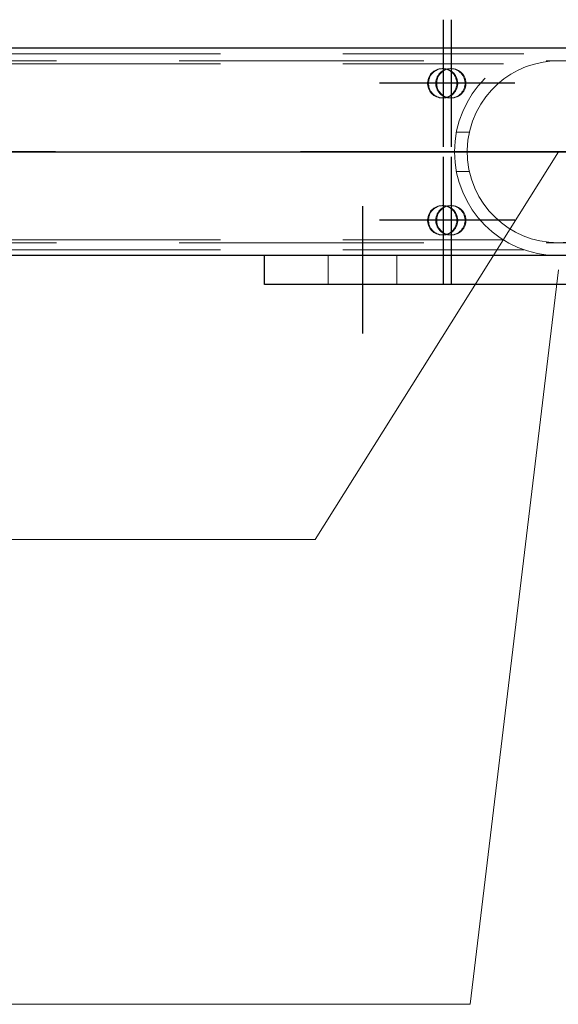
# Model space of a CAD drawing. Header units: millimetres. Extents: x -851 to 2, y 9346 to 10016.
# Tile 285 of 505: x -539.37 to -533.87, y 9752.86 to 9762.92. Entities that reach past the tile are written whole.
import ezdxf

# ---------------------------------------------------------------- set-up
doc = ezdxf.new("R2010")
doc.units = ezdxf.units.MM
doc.header["$LTSCALE"] = 10
doc.linetypes.add('HIDDEN', pattern=[0.375, 0.25, -0.125])
doc.linetypes.add('MITTE', pattern=[2, 1.25, -0.25, 0.25, -0.25])
for name, color, linetype, lineweight in [('PS_Hidden', 2, 'HIDDEN', 9), ('PS_Pos', 1, 'Continuous', 15), ('PS_Shape', 161, 'Continuous', 30), ('PS_SOLID', 7, 'Continuous', 30)]:
    doc.layers.add(name, color=color, linetype=linetype, lineweight=lineweight)
doc.layers.add('PS_Mid', color=5, linetype='MITTE')

# ---------------------------------------------------------------- blocks, each defined once
blk = doc.blocks.new('*X547')
at = {"layer": 'PS_Hidden', "color": 2, "linetype": 'HIDDEN'}
for p, q in [((-543.568, 9762.575), (-534.22, 9762.575)), ((-486.492, 9762.505), (-781.692, 9762.505)), ((-543.568, 9762.475), (-534.428, 9762.475)), ((-534.112, 9762.472), (-534.197, 9762.445)), ((-534.024, 9762.492), (-534.112, 9762.472)), ((-533.93, 9762.503), (-534.024, 9762.492)), ((-533.832, 9762.504), (-533.93, 9762.503)), ((-535.181, 9762.354), (-535.172, 9762.367)), ((-535.172, 9762.367), (-535.162, 9762.378)), ((-535.163, 9762.367), (-535.172, 9762.354)), ((-535.153, 9762.378), (-535.163, 9762.367)), ((-535.162, 9762.378), (-535.151, 9762.389)), ((-535.142, 9762.389), (-535.153, 9762.378)), ((-535.151, 9762.389), (-535.139, 9762.398)), ((-535.13, 9762.398), (-535.142, 9762.389)), ((-535.139, 9762.398), (-535.127, 9762.406)), ((-535.117, 9762.406), (-535.13, 9762.398)), ((-535.127, 9762.406), (-535.113, 9762.413)), ((-535.104, 9762.413), (-535.117, 9762.406)), ((-535.113, 9762.413), (-535.099, 9762.418)), ((-535.09, 9762.418), (-535.104, 9762.413)), ((-535.099, 9762.418), (-535.084, 9762.422)), ((-535.097, 9762.354), (-535.088, 9762.367)), ((-535.075, 9762.422), (-535.09, 9762.418)), ((-535.088, 9762.367), (-535.079, 9762.378)), ((-535.079, 9762.367), (-535.088, 9762.354)), ((-535.084, 9762.422), (-535.069, 9762.424)), ((-535.079, 9762.378), (-535.068, 9762.389)), ((-535.069, 9762.378), (-535.079, 9762.367)), ((-535.06, 9762.424), (-535.075, 9762.422)), ((-535.069, 9762.424), (-535.054, 9762.425)), ((-535.058, 9762.389), (-535.069, 9762.378)), ((-535.068, 9762.389), (-535.056, 9762.398)), ((-535.045, 9762.425), (-535.06, 9762.424)), ((-535.046, 9762.398), (-535.058, 9762.389)), ((-535.056, 9762.398), (-535.043, 9762.406)), ((-535.054, 9762.425), (-535.039, 9762.424)), ((-535.054, 9762.425), (-535.045, 9762.425)), ((-535.034, 9762.406), (-535.046, 9762.398)), ((-535.03, 9762.424), (-535.045, 9762.425)), ((-535.043, 9762.406), (-535.029, 9762.413)), ((-535.039, 9762.424), (-535.024, 9762.422)), ((-535.02, 9762.413), (-535.034, 9762.406)), ((-535.015, 9762.422), (-535.03, 9762.424)), ((-535.029, 9762.413), (-535.015, 9762.418)), ((-535.024, 9762.422), (-535.009, 9762.418)), ((-535.006, 9762.418), (-535.02, 9762.413)), ((-535, 9762.418), (-535.015, 9762.422)), ((-535.015, 9762.418), (-535, 9762.422)), ((-535.009, 9762.418), (-534.995, 9762.413)), ((-534.991, 9762.422), (-535.006, 9762.418)), ((-535, 9762.422), (-534.985, 9762.424)), ((-534.986, 9762.413), (-535, 9762.418)), ((-534.995, 9762.413), (-534.982, 9762.406)), ((-534.976, 9762.424), (-534.991, 9762.422)), ((-534.972, 9762.406), (-534.986, 9762.413)), ((-534.985, 9762.424), (-534.97, 9762.425)), ((-534.982, 9762.406), (-534.969, 9762.398)), ((-534.961, 9762.425), (-534.976, 9762.424)), ((-534.96, 9762.398), (-534.972, 9762.406)), ((-534.97, 9762.425), (-534.955, 9762.424)), ((-534.97, 9762.425), (-534.961, 9762.425)), ((-534.969, 9762.398), (-534.957, 9762.389)), ((-534.946, 9762.424), (-534.961, 9762.425)), ((-534.948, 9762.389), (-534.96, 9762.398)), ((-534.957, 9762.389), (-534.946, 9762.378)), ((-534.955, 9762.424), (-534.94, 9762.422)), ((-534.937, 9762.378), (-534.948, 9762.389)), ((-534.931, 9762.422), (-534.946, 9762.424)), ((-534.946, 9762.378), (-534.936, 9762.367)), ((-534.94, 9762.422), (-534.926, 9762.418)), ((-534.927, 9762.367), (-534.937, 9762.378)), ((-534.936, 9762.367), (-534.927, 9762.354)), ((-534.916, 9762.418), (-534.931, 9762.422)), ((-534.918, 9762.354), (-534.927, 9762.367)), ((-534.926, 9762.418), (-534.911, 9762.413)), ((-534.902, 9762.413), (-534.916, 9762.418)), ((-534.911, 9762.413), (-534.898, 9762.406)), ((-534.889, 9762.406), (-534.902, 9762.413)), ((-534.898, 9762.406), (-534.885, 9762.398)), ((-534.876, 9762.398), (-534.889, 9762.406)), ((-534.885, 9762.398), (-534.873, 9762.389)), ((-534.864, 9762.389), (-534.876, 9762.398)), ((-534.873, 9762.389), (-534.862, 9762.378)), ((-534.853, 9762.378), (-534.864, 9762.389)), ((-534.862, 9762.378), (-534.852, 9762.367)), ((-534.843, 9762.367), (-534.853, 9762.378)), ((-534.852, 9762.367), (-534.844, 9762.354)), ((-534.834, 9762.354), (-534.843, 9762.367)), ((-534.354, 9762.368), (-534.425, 9762.32)), ((-534.277, 9762.41), (-534.354, 9762.368)), ((-534.197, 9762.445), (-534.277, 9762.41)), ((-535.203, 9762.282), (-535.202, 9762.298)), ((-535.203, 9762.267), (-535.203, 9762.282)), ((-535.202, 9762.252), (-535.203, 9762.267)), ((-535.202, 9762.298), (-535.199, 9762.312)), ((-535.199, 9762.312), (-535.194, 9762.327)), ((-535.194, 9762.327), (-535.188, 9762.341)), ((-535.192, 9762.298), (-535.194, 9762.282)), ((-535.194, 9762.282), (-535.194, 9762.267)), ((-535.194, 9762.267), (-535.192, 9762.252)), ((-535.189, 9762.312), (-535.192, 9762.298)), ((-535.185, 9762.327), (-535.189, 9762.312)), ((-535.188, 9762.341), (-535.181, 9762.354)), ((-535.179, 9762.341), (-535.185, 9762.327)), ((-535.172, 9762.354), (-535.179, 9762.341)), ((-535.12, 9762.282), (-535.118, 9762.298)), ((-535.12, 9762.267), (-535.12, 9762.282)), ((-535.118, 9762.252), (-535.12, 9762.267)), ((-535.118, 9762.298), (-535.115, 9762.312)), ((-535.115, 9762.312), (-535.11, 9762.327)), ((-535.11, 9762.327), (-535.104, 9762.341)), ((-535.109, 9762.298), (-535.11, 9762.282)), ((-535.11, 9762.282), (-535.11, 9762.267)), ((-535.11, 9762.267), (-535.109, 9762.252)), ((-535.106, 9762.312), (-535.109, 9762.298)), ((-535.101, 9762.327), (-535.106, 9762.312)), ((-535.104, 9762.341), (-535.097, 9762.354)), ((-535.095, 9762.341), (-535.101, 9762.327)), ((-535.088, 9762.354), (-535.095, 9762.341)), ((-534.927, 9762.354), (-534.92, 9762.341)), ((-534.92, 9762.341), (-534.914, 9762.327)), ((-534.911, 9762.341), (-534.918, 9762.354)), ((-534.914, 9762.327), (-534.91, 9762.312)), ((-534.905, 9762.327), (-534.911, 9762.341)), ((-534.91, 9762.312), (-534.906, 9762.298)), ((-534.906, 9762.298), (-534.905, 9762.282)), ((-534.905, 9762.267), (-534.906, 9762.252)), ((-534.9, 9762.312), (-534.905, 9762.327)), ((-534.905, 9762.282), (-534.905, 9762.267)), ((-534.897, 9762.298), (-534.9, 9762.312)), ((-534.896, 9762.282), (-534.897, 9762.298)), ((-534.897, 9762.252), (-534.896, 9762.267)), ((-534.896, 9762.267), (-534.896, 9762.282)), ((-534.844, 9762.354), (-534.836, 9762.341)), ((-534.836, 9762.341), (-534.83, 9762.327)), ((-534.827, 9762.341), (-534.834, 9762.354)), ((-534.83, 9762.327), (-534.826, 9762.312)), ((-534.821, 9762.327), (-534.827, 9762.341)), ((-534.826, 9762.312), (-534.823, 9762.298)), ((-534.823, 9762.298), (-534.821, 9762.282)), ((-534.821, 9762.267), (-534.823, 9762.252)), ((-534.816, 9762.312), (-534.821, 9762.327)), ((-534.821, 9762.282), (-534.821, 9762.267)), ((-534.813, 9762.298), (-534.816, 9762.312)), ((-534.812, 9762.282), (-534.813, 9762.298)), ((-534.813, 9762.252), (-534.812, 9762.267)), ((-534.812, 9762.267), (-534.812, 9762.282)), ((-534.491, 9762.265), (-534.552, 9762.205)), ((-534.425, 9762.32), (-534.491, 9762.265)), ((-535.199, 9762.237), (-535.202, 9762.252)), ((-535.194, 9762.223), (-535.199, 9762.237)), ((-535.188, 9762.209), (-535.194, 9762.223)), ((-535.192, 9762.252), (-535.189, 9762.237)), ((-535.189, 9762.237), (-535.185, 9762.223)), ((-535.181, 9762.196), (-535.188, 9762.209)), ((-535.185, 9762.223), (-535.179, 9762.209)), ((-535.172, 9762.183), (-535.181, 9762.196)), ((-535.179, 9762.209), (-535.172, 9762.196)), ((-535.172, 9762.196), (-535.163, 9762.183)), ((-535.162, 9762.172), (-535.172, 9762.183)), ((-535.163, 9762.183), (-535.153, 9762.172)), ((-535.151, 9762.161), (-535.162, 9762.172)), ((-535.153, 9762.172), (-535.142, 9762.161)), ((-535.139, 9762.152), (-535.151, 9762.161)), ((-535.142, 9762.161), (-535.13, 9762.152)), ((-535.115, 9762.237), (-535.118, 9762.252)), ((-535.11, 9762.223), (-535.115, 9762.237)), ((-535.104, 9762.209), (-535.11, 9762.223)), ((-535.109, 9762.252), (-535.106, 9762.237)), ((-535.106, 9762.237), (-535.101, 9762.223)), ((-535.097, 9762.196), (-535.104, 9762.209)), ((-535.101, 9762.223), (-535.095, 9762.209)), ((-535.088, 9762.183), (-535.097, 9762.196)), ((-535.095, 9762.209), (-535.088, 9762.196)), ((-535.088, 9762.196), (-535.079, 9762.183)), ((-535.079, 9762.172), (-535.088, 9762.183)), ((-535.079, 9762.183), (-535.069, 9762.172)), ((-535.068, 9762.161), (-535.079, 9762.172)), ((-535.069, 9762.172), (-535.058, 9762.161)), ((-535.056, 9762.152), (-535.068, 9762.161)), ((-535.058, 9762.161), (-535.046, 9762.152)), ((-534.957, 9762.161), (-534.969, 9762.152)), ((-534.96, 9762.152), (-534.948, 9762.161)), ((-534.946, 9762.172), (-534.957, 9762.161)), ((-534.948, 9762.161), (-534.937, 9762.172)), ((-534.936, 9762.183), (-534.946, 9762.172)), ((-534.937, 9762.172), (-534.927, 9762.183)), ((-534.927, 9762.196), (-534.936, 9762.183)), ((-534.92, 9762.209), (-534.927, 9762.196)), ((-534.927, 9762.183), (-534.918, 9762.196)), ((-534.914, 9762.223), (-534.92, 9762.209)), ((-534.918, 9762.196), (-534.911, 9762.209)), ((-534.91, 9762.237), (-534.914, 9762.223)), ((-534.911, 9762.209), (-534.905, 9762.223)), ((-534.906, 9762.252), (-534.91, 9762.237)), ((-534.905, 9762.223), (-534.9, 9762.237)), ((-534.9, 9762.237), (-534.897, 9762.252)), ((-534.873, 9762.161), (-534.885, 9762.152)), ((-534.876, 9762.152), (-534.864, 9762.161)), ((-534.862, 9762.172), (-534.873, 9762.161)), ((-534.864, 9762.161), (-534.853, 9762.172)), ((-534.852, 9762.183), (-534.862, 9762.172)), ((-534.853, 9762.172), (-534.843, 9762.183)), ((-534.844, 9762.196), (-534.852, 9762.183)), ((-534.836, 9762.209), (-534.844, 9762.196)), ((-534.843, 9762.183), (-534.834, 9762.196)), ((-534.83, 9762.223), (-534.836, 9762.209)), ((-534.834, 9762.196), (-534.827, 9762.209)), ((-534.826, 9762.237), (-534.83, 9762.223)), ((-534.827, 9762.209), (-534.821, 9762.223)), ((-534.823, 9762.252), (-534.826, 9762.237)), ((-534.821, 9762.223), (-534.816, 9762.237)), ((-534.816, 9762.237), (-534.813, 9762.252)), ((-534.552, 9762.205), (-534.609, 9762.137)), ((-535.127, 9762.144), (-535.139, 9762.152)), ((-535.13, 9762.152), (-535.117, 9762.144)), ((-535.113, 9762.137), (-535.127, 9762.144)), ((-535.117, 9762.144), (-535.104, 9762.137)), ((-535.099, 9762.132), (-535.113, 9762.137)), ((-535.104, 9762.137), (-535.09, 9762.132)), ((-535.084, 9762.128), (-535.099, 9762.132)), ((-535.09, 9762.132), (-535.075, 9762.128)), ((-535.069, 9762.126), (-535.084, 9762.128)), ((-535.075, 9762.128), (-535.06, 9762.126)), ((-535.054, 9762.125), (-535.069, 9762.126)), ((-535.06, 9762.126), (-535.045, 9762.125)), ((-535.043, 9762.144), (-535.056, 9762.152)), ((-535.039, 9762.126), (-535.054, 9762.125)), ((-535.054, 9762.125), (-535.045, 9762.125)), ((-535.046, 9762.152), (-535.034, 9762.144)), ((-535.045, 9762.125), (-535.03, 9762.126)), ((-535.029, 9762.137), (-535.043, 9762.144)), ((-535.024, 9762.128), (-535.039, 9762.126)), ((-535.034, 9762.144), (-535.02, 9762.137)), ((-535.03, 9762.126), (-535.015, 9762.128)), ((-535.015, 9762.132), (-535.029, 9762.137)), ((-535.009, 9762.132), (-535.024, 9762.128)), ((-535.02, 9762.137), (-535.006, 9762.132)), ((-535.015, 9762.128), (-535, 9762.132)), ((-535, 9762.128), (-535.015, 9762.132)), ((-534.995, 9762.137), (-535.009, 9762.132)), ((-535.006, 9762.132), (-534.991, 9762.128)), ((-535, 9762.132), (-534.986, 9762.137)), ((-534.985, 9762.126), (-535, 9762.128)), ((-534.982, 9762.144), (-534.995, 9762.137)), ((-534.991, 9762.128), (-534.976, 9762.126)), ((-534.986, 9762.137), (-534.972, 9762.144)), ((-534.97, 9762.125), (-534.985, 9762.126)), ((-534.969, 9762.152), (-534.982, 9762.144)), ((-534.976, 9762.126), (-534.961, 9762.125)), ((-534.972, 9762.144), (-534.96, 9762.152)), ((-534.955, 9762.126), (-534.97, 9762.125)), ((-534.97, 9762.125), (-534.961, 9762.125)), ((-534.961, 9762.125), (-534.946, 9762.126)), ((-534.94, 9762.128), (-534.955, 9762.126)), ((-534.946, 9762.126), (-534.931, 9762.128)), ((-534.926, 9762.132), (-534.94, 9762.128)), ((-534.931, 9762.128), (-534.916, 9762.132)), ((-534.911, 9762.137), (-534.926, 9762.132)), ((-534.916, 9762.132), (-534.902, 9762.137)), ((-534.898, 9762.144), (-534.911, 9762.137)), ((-534.902, 9762.137), (-534.889, 9762.144)), ((-534.885, 9762.152), (-534.898, 9762.144)), ((-534.889, 9762.144), (-534.876, 9762.152)), ((-534.661, 9762.061), (-534.707, 9761.977)), ((-534.609, 9762.137), (-534.661, 9762.061)), ((-534.707, 9761.977), (-534.745, 9761.887)), ((-534.745, 9761.887), (-534.773, 9761.792)), ((-534.909, 9761.775), (-534.777, 9761.775)), ((-534.773, 9761.792), (-534.791, 9761.693)), ((-534.791, 9761.693), (-534.798, 9761.593)), ((-534.798, 9761.593), (-534.795, 9761.493)), ((-534.795, 9761.493), (-534.781, 9761.394)), ((-534.909, 9761.375), (-534.777, 9761.375)), ((-534.781, 9761.394), (-534.756, 9761.297)), ((-534.756, 9761.297), (-534.722, 9761.205)), ((-534.722, 9761.205), (-534.679, 9761.119)), ((-534.679, 9761.119), (-534.629, 9761.04)), ((-535.188, 9760.941), (-535.181, 9760.954)), ((-535.181, 9760.954), (-535.172, 9760.967)), ((-535.172, 9760.954), (-535.179, 9760.941)), ((-535.172, 9760.967), (-535.162, 9760.978)), ((-535.163, 9760.967), (-535.172, 9760.954)), ((-535.153, 9760.978), (-535.163, 9760.967)), ((-535.162, 9760.978), (-535.151, 9760.989)), ((-535.142, 9760.989), (-535.153, 9760.978)), ((-535.151, 9760.989), (-535.139, 9760.998)), ((-535.13, 9760.998), (-535.142, 9760.989)), ((-535.139, 9760.998), (-535.127, 9761.006)), ((-535.117, 9761.006), (-535.13, 9760.998)), ((-535.127, 9761.006), (-535.113, 9761.013)), ((-535.104, 9761.013), (-535.117, 9761.006)), ((-535.113, 9761.013), (-535.099, 9761.018)), ((-535.09, 9761.018), (-535.104, 9761.013)), ((-535.104, 9760.941), (-535.097, 9760.954)), ((-535.099, 9761.018), (-535.084, 9761.022)), ((-535.097, 9760.954), (-535.088, 9760.967)), ((-535.088, 9760.954), (-535.095, 9760.941)), ((-535.075, 9761.022), (-535.09, 9761.018)), ((-535.088, 9760.967), (-535.079, 9760.978)), ((-535.079, 9760.967), (-535.088, 9760.954)), ((-535.084, 9761.022), (-535.069, 9761.024)), ((-535.079, 9760.978), (-535.068, 9760.989)), ((-535.069, 9760.978), (-535.079, 9760.967)), ((-535.06, 9761.024), (-535.075, 9761.022)), ((-535.069, 9761.024), (-535.054, 9761.025)), ((-535.058, 9760.989), (-535.069, 9760.978)), ((-535.068, 9760.989), (-535.056, 9760.998)), ((-535.045, 9761.025), (-535.06, 9761.024)), ((-535.046, 9760.998), (-535.058, 9760.989)), ((-535.056, 9760.998), (-535.043, 9761.006)), ((-535.054, 9761.025), (-535.039, 9761.024)), ((-535.054, 9761.025), (-535.045, 9761.025)), ((-535.034, 9761.006), (-535.046, 9760.998)), ((-535.03, 9761.024), (-535.045, 9761.025)), ((-535.043, 9761.006), (-535.029, 9761.013)), ((-535.039, 9761.024), (-535.024, 9761.022)), ((-535.02, 9761.013), (-535.034, 9761.006)), ((-535.015, 9761.022), (-535.03, 9761.024)), ((-535.029, 9761.013), (-535.015, 9761.018)), ((-535.024, 9761.022), (-535.009, 9761.018)), ((-535.006, 9761.018), (-535.02, 9761.013)), ((-535, 9761.018), (-535.015, 9761.022)), ((-535.015, 9761.018), (-535, 9761.022)), ((-535.009, 9761.018), (-534.995, 9761.013)), ((-534.991, 9761.022), (-535.006, 9761.018)), ((-535, 9761.022), (-534.985, 9761.024)), ((-534.986, 9761.013), (-535, 9761.018)), ((-534.995, 9761.013), (-534.982, 9761.006)), ((-534.976, 9761.024), (-534.991, 9761.022)), ((-534.972, 9761.006), (-534.986, 9761.013)), ((-534.985, 9761.024), (-534.97, 9761.025)), ((-534.982, 9761.006), (-534.969, 9760.998)), ((-534.961, 9761.025), (-534.976, 9761.024)), ((-534.96, 9760.998), (-534.972, 9761.006)), ((-534.97, 9761.025), (-534.955, 9761.024)), ((-534.97, 9761.025), (-534.961, 9761.025)), ((-534.969, 9760.998), (-534.957, 9760.989)), ((-534.946, 9761.024), (-534.961, 9761.025)), ((-534.948, 9760.989), (-534.96, 9760.998)), ((-534.957, 9760.989), (-534.946, 9760.978)), ((-534.955, 9761.024), (-534.94, 9761.022)), ((-534.937, 9760.978), (-534.948, 9760.989)), ((-534.931, 9761.022), (-534.946, 9761.024)), ((-534.946, 9760.978), (-534.936, 9760.967)), ((-534.94, 9761.022), (-534.926, 9761.018)), ((-534.927, 9760.967), (-534.937, 9760.978)), ((-534.936, 9760.967), (-534.927, 9760.954)), ((-534.916, 9761.018), (-534.931, 9761.022)), ((-534.918, 9760.954), (-534.927, 9760.967)), ((-534.927, 9760.954), (-534.92, 9760.941)), ((-534.926, 9761.018), (-534.911, 9761.013)), ((-534.911, 9760.941), (-534.918, 9760.954)), ((-534.902, 9761.013), (-534.916, 9761.018)), ((-534.911, 9761.013), (-534.898, 9761.006)), ((-534.889, 9761.006), (-534.902, 9761.013)), ((-534.898, 9761.006), (-534.885, 9760.998)), ((-534.876, 9760.998), (-534.889, 9761.006)), ((-534.885, 9760.998), (-534.873, 9760.989)), ((-534.864, 9760.989), (-534.876, 9760.998)), ((-534.873, 9760.989), (-534.862, 9760.978)), ((-534.853, 9760.978), (-534.864, 9760.989)), ((-534.862, 9760.978), (-534.852, 9760.967)), ((-534.843, 9760.967), (-534.853, 9760.978)), ((-534.852, 9760.967), (-534.844, 9760.954)), ((-534.844, 9760.954), (-534.836, 9760.941)), ((-534.834, 9760.954), (-534.843, 9760.967)), ((-534.827, 9760.941), (-534.834, 9760.954)), ((-534.629, 9761.04), (-534.573, 9760.968)), ((-534.573, 9760.968), (-534.514, 9760.906)), ((-535.203, 9760.882), (-535.202, 9760.898)), ((-535.203, 9760.867), (-535.203, 9760.882)), ((-535.202, 9760.852), (-535.203, 9760.867)), ((-535.202, 9760.898), (-535.199, 9760.912)), ((-535.199, 9760.912), (-535.194, 9760.927)), ((-535.194, 9760.927), (-535.188, 9760.941)), ((-535.192, 9760.898), (-535.194, 9760.882)), ((-535.194, 9760.882), (-535.194, 9760.867)), ((-535.194, 9760.867), (-535.192, 9760.852)), ((-535.189, 9760.912), (-535.192, 9760.898)), ((-535.185, 9760.927), (-535.189, 9760.912)), ((-535.179, 9760.941), (-535.185, 9760.927)), ((-535.12, 9760.882), (-535.118, 9760.898)), ((-535.12, 9760.867), (-535.12, 9760.882)), ((-535.118, 9760.852), (-535.12, 9760.867)), ((-535.118, 9760.898), (-535.115, 9760.912)), ((-535.115, 9760.912), (-535.11, 9760.927)), ((-535.11, 9760.927), (-535.104, 9760.941)), ((-535.109, 9760.898), (-535.11, 9760.882)), ((-535.11, 9760.882), (-535.11, 9760.867)), ((-535.11, 9760.867), (-535.109, 9760.852)), ((-535.106, 9760.912), (-535.109, 9760.898)), ((-535.101, 9760.927), (-535.106, 9760.912)), ((-535.095, 9760.941), (-535.101, 9760.927)), ((-534.92, 9760.941), (-534.914, 9760.927)), ((-534.914, 9760.927), (-534.91, 9760.912)), ((-534.905, 9760.927), (-534.911, 9760.941)), ((-534.91, 9760.912), (-534.906, 9760.898)), ((-534.906, 9760.898), (-534.905, 9760.882)), ((-534.905, 9760.867), (-534.906, 9760.852)), ((-534.9, 9760.912), (-534.905, 9760.927)), ((-534.905, 9760.882), (-534.905, 9760.867)), ((-534.897, 9760.898), (-534.9, 9760.912)), ((-534.896, 9760.882), (-534.897, 9760.898)), ((-534.897, 9760.852), (-534.896, 9760.867)), ((-534.896, 9760.867), (-534.896, 9760.882)), ((-534.836, 9760.941), (-534.83, 9760.927)), ((-534.83, 9760.927), (-534.826, 9760.912)), ((-534.821, 9760.927), (-534.827, 9760.941)), ((-534.826, 9760.912), (-534.823, 9760.898)), ((-534.823, 9760.898), (-534.821, 9760.882)), ((-534.821, 9760.867), (-534.823, 9760.852)), ((-534.816, 9760.912), (-534.821, 9760.927)), ((-534.821, 9760.882), (-534.821, 9760.867)), ((-534.813, 9760.898), (-534.816, 9760.912)), ((-534.812, 9760.882), (-534.813, 9760.898)), ((-534.813, 9760.852), (-534.812, 9760.867)), ((-534.812, 9760.867), (-534.812, 9760.882)), ((-534.514, 9760.906), (-534.45, 9760.849)), ((-535.199, 9760.837), (-535.202, 9760.852)), ((-535.194, 9760.823), (-535.199, 9760.837)), ((-535.188, 9760.809), (-535.194, 9760.823)), ((-535.192, 9760.852), (-535.189, 9760.837)), ((-535.189, 9760.837), (-535.185, 9760.823)), ((-535.181, 9760.796), (-535.188, 9760.809)), ((-535.185, 9760.823), (-535.179, 9760.809)), ((-535.172, 9760.783), (-535.181, 9760.796)), ((-535.179, 9760.809), (-535.172, 9760.796)), ((-535.172, 9760.796), (-535.163, 9760.783)), ((-535.162, 9760.772), (-535.172, 9760.783)), ((-535.163, 9760.783), (-535.153, 9760.772)), ((-535.151, 9760.761), (-535.162, 9760.772)), ((-535.153, 9760.772), (-535.142, 9760.761)), ((-535.139, 9760.752), (-535.151, 9760.761)), ((-535.142, 9760.761), (-535.13, 9760.752)), ((-535.127, 9760.744), (-535.139, 9760.752)), ((-535.13, 9760.752), (-535.117, 9760.744)), ((-535.115, 9760.837), (-535.118, 9760.852)), ((-535.11, 9760.823), (-535.115, 9760.837)), ((-535.104, 9760.809), (-535.11, 9760.823)), ((-535.109, 9760.852), (-535.106, 9760.837)), ((-535.106, 9760.837), (-535.101, 9760.823)), ((-535.097, 9760.796), (-535.104, 9760.809)), ((-535.101, 9760.823), (-535.095, 9760.809)), ((-535.088, 9760.783), (-535.097, 9760.796)), ((-535.095, 9760.809), (-535.088, 9760.796)), ((-535.088, 9760.796), (-535.079, 9760.783)), ((-535.079, 9760.772), (-535.088, 9760.783)), ((-535.079, 9760.783), (-535.069, 9760.772)), ((-535.068, 9760.761), (-535.079, 9760.772)), ((-535.069, 9760.772), (-535.058, 9760.761)), ((-535.056, 9760.752), (-535.068, 9760.761)), ((-535.058, 9760.761), (-535.046, 9760.752)), ((-535.043, 9760.744), (-535.056, 9760.752)), ((-535.046, 9760.752), (-535.034, 9760.744)), ((-534.969, 9760.752), (-534.982, 9760.744)), ((-534.972, 9760.744), (-534.96, 9760.752)), ((-534.957, 9760.761), (-534.969, 9760.752)), ((-534.96, 9760.752), (-534.948, 9760.761)), ((-534.946, 9760.772), (-534.957, 9760.761)), ((-534.948, 9760.761), (-534.937, 9760.772)), ((-534.936, 9760.783), (-534.946, 9760.772)), ((-534.937, 9760.772), (-534.927, 9760.783)), ((-534.927, 9760.796), (-534.936, 9760.783)), ((-534.92, 9760.809), (-534.927, 9760.796)), ((-534.927, 9760.783), (-534.918, 9760.796)), ((-534.914, 9760.823), (-534.92, 9760.809)), ((-534.918, 9760.796), (-534.911, 9760.809)), ((-534.91, 9760.837), (-534.914, 9760.823)), ((-534.911, 9760.809), (-534.905, 9760.823)), ((-534.906, 9760.852), (-534.91, 9760.837)), ((-534.905, 9760.823), (-534.9, 9760.837)), ((-534.9, 9760.837), (-534.897, 9760.852)), ((-534.885, 9760.752), (-534.898, 9760.744)), ((-534.889, 9760.744), (-534.876, 9760.752)), ((-534.873, 9760.761), (-534.885, 9760.752)), ((-534.876, 9760.752), (-534.864, 9760.761)), ((-534.862, 9760.772), (-534.873, 9760.761)), ((-534.864, 9760.761), (-534.853, 9760.772)), ((-534.852, 9760.783), (-534.862, 9760.772)), ((-534.853, 9760.772), (-534.843, 9760.783)), ((-534.844, 9760.796), (-534.852, 9760.783)), ((-534.836, 9760.809), (-534.844, 9760.796)), ((-534.843, 9760.783), (-534.834, 9760.796)), ((-534.83, 9760.823), (-534.836, 9760.809)), ((-534.834, 9760.796), (-534.827, 9760.809)), ((-534.826, 9760.837), (-534.83, 9760.823)), ((-534.827, 9760.809), (-534.821, 9760.823)), ((-534.823, 9760.852), (-534.826, 9760.837)), ((-534.821, 9760.823), (-534.816, 9760.837)), ((-534.816, 9760.837), (-534.813, 9760.852)), ((-534.45, 9760.849), (-534.38, 9760.799)), ((-534.38, 9760.799), (-534.306, 9760.754)), ((-534.306, 9760.754), (-534.227, 9760.717)), ((-543.568, 9760.675), (-534.428, 9760.675)), ((-535.113, 9760.737), (-535.127, 9760.744)), ((-535.117, 9760.744), (-535.104, 9760.737)), ((-535.099, 9760.732), (-535.113, 9760.737)), ((-535.104, 9760.737), (-535.09, 9760.732)), ((-535.084, 9760.728), (-535.099, 9760.732)), ((-535.09, 9760.732), (-535.075, 9760.728)), ((-535.069, 9760.726), (-535.084, 9760.728)), ((-535.075, 9760.728), (-535.06, 9760.726)), ((-535.054, 9760.725), (-535.069, 9760.726)), ((-535.06, 9760.726), (-535.045, 9760.725)), ((-535.039, 9760.726), (-535.054, 9760.725)), ((-535.054, 9760.725), (-535.045, 9760.725)), ((-535.045, 9760.725), (-535.03, 9760.726)), ((-535.029, 9760.737), (-535.043, 9760.744)), ((-535.024, 9760.728), (-535.039, 9760.726)), ((-535.034, 9760.744), (-535.02, 9760.737)), ((-535.03, 9760.726), (-535.015, 9760.728)), ((-535.015, 9760.732), (-535.029, 9760.737)), ((-535.009, 9760.732), (-535.024, 9760.728)), ((-535.02, 9760.737), (-535.006, 9760.732)), ((-535.015, 9760.728), (-535, 9760.732)), ((-535, 9760.728), (-535.015, 9760.732)), ((-534.995, 9760.737), (-535.009, 9760.732)), ((-535.006, 9760.732), (-534.991, 9760.728)), ((-535, 9760.732), (-534.986, 9760.737)), ((-534.985, 9760.726), (-535, 9760.728)), ((-534.982, 9760.744), (-534.995, 9760.737)), ((-534.991, 9760.728), (-534.976, 9760.726)), ((-534.986, 9760.737), (-534.972, 9760.744)), ((-534.97, 9760.725), (-534.985, 9760.726)), ((-534.976, 9760.726), (-534.961, 9760.725)), ((-534.955, 9760.726), (-534.97, 9760.725)), ((-534.97, 9760.725), (-534.961, 9760.725)), ((-534.961, 9760.725), (-534.946, 9760.726)), ((-534.94, 9760.728), (-534.955, 9760.726)), ((-534.946, 9760.726), (-534.931, 9760.728)), ((-534.926, 9760.732), (-534.94, 9760.728)), ((-534.931, 9760.728), (-534.916, 9760.732)), ((-534.911, 9760.737), (-534.926, 9760.732)), ((-534.916, 9760.732), (-534.902, 9760.737)), ((-534.898, 9760.744), (-534.911, 9760.737)), ((-534.902, 9760.737), (-534.889, 9760.744)), ((-534.227, 9760.717), (-534.144, 9760.687)), ((-534.144, 9760.687), (-534.056, 9760.664)), ((-534.056, 9760.664), (-533.965, 9760.65)), ((-486.492, 9760.645), (-781.692, 9760.645)), ((-543.568, 9760.575), (-534.22, 9760.575)), ((-533.965, 9760.65), (-533.868, 9760.645)), ((-533.868, 9760.645), (-533.77, 9760.65)), ((-533.868, 9760.645), (-533.868, 9760.645)), ((-536.868, 9760.515), (-536.868, 9760.518)), ((-530.868, 9760.518), (-536.868, 9760.518)), ((-536.218, 9760.218), (-536.218, 9760.518)), ((-535.518, 9760.218), (-535.518, 9760.518))]:
    blk.add_line(p, q, dxfattribs=at)
at = {"layer": 'PS_Hidden', "extrusion": (0, 0, -1)}
blk.add_arc((533.868, 9761.575), 1.06, 270, 90, dxfattribs=at)
at = {"layer": 'PS_Mid', "color": 5, "linetype": 'MITTE'}
for p, q in [((-535.045, 9762.925), (-535.045, 9761.625)), ((-534.961, 9762.925), (-534.961, 9761.625)), ((-534.395, 9762.275), (-535.695, 9762.275)), ((-534.311, 9762.275), (-535.611, 9762.275)), ((-484.003, 9761.575), (-784.181, 9761.575)), ((-586.052, 9761.575), (-531.684, 9761.575)), ((-536.052, 9761.575), (-481.684, 9761.575)), ((-534.275, 9761.575), (-535.428, 9761.575)), ((-533.868, 9761.575), (-533.868, 9761.575)), ((-535.045, 9761.525), (-535.045, 9760.225)), ((-534.961, 9761.525), (-534.961, 9760.225)), ((-535.868, 9761.018), (-535.868, 9759.718)), ((-535.868, 9761.018), (-535.868, 9759.718)), ((-534.395, 9760.875), (-535.695, 9760.875)), ((-534.311, 9760.875), (-535.611, 9760.875))]:
    blk.add_line(p, q, dxfattribs=at)
at = {"layer": 'PS_SOLID', "color": 7, "linetype": 'Continuous'}
for p, q in [((-486.492, 9762.635), (-781.692, 9762.635)), ((-486.492, 9760.515), (-781.692, 9760.515)), ((-536.868, 9760.218), (-536.868, 9760.515)), ((-530.868, 9760.218), (-536.868, 9760.218))]:
    blk.add_line(p, q, dxfattribs=at)
blk = doc.blocks.new('*X603')
at = {"color": 1}
for p in [(-533.868, 9761.575), (-541.353, 9757.615)]:
    blk.add_line(p, (-536.353, 9757.615), dxfattribs=at)
blk = doc.blocks.new('*X604')
at = {"color": 1}
for p in [(-533.868, 9760.368), (-539.769, 9752.864)]:
    blk.add_line(p, (-534.769, 9752.864), dxfattribs=at)

msp = doc.modelspace()

# ---------------------------------------------------------------- block references
at = {"layer": 'PS_Pos'}
for name in ['*X603', '*X604']:
    msp.add_blockref(name, (0, 0), dxfattribs=at)
at = {"layer": 'PS_Shape', "color": 31}
msp.add_blockref('*X547', (0, 0), dxfattribs=at)

doc.saveas('drawing.dxf')
